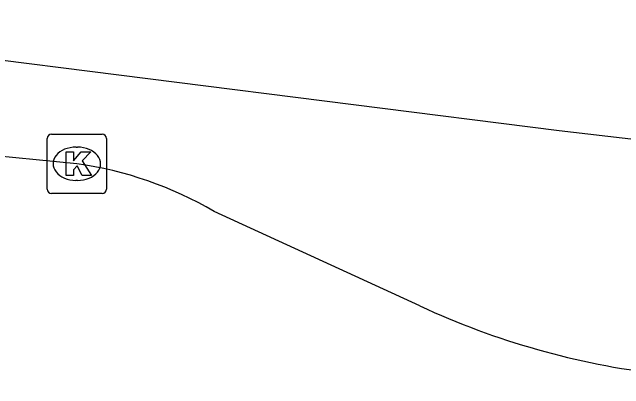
# Model space of a CAD drawing. Extents: x 161243 to 161752, y 384138 to 384885.
# Drawn here: x 161324.15 to 161334.45, y 384666.78 to 384673.12 of the extents above; entities that cross this region are included whole.
import ezdxf

# ---------------------------------------------------------------- set-up
doc = ezdxf.new("R2010")
doc.units = 0
for name, color, linetype in [('IMGEO_Kolk', 7, 'Continuous'), ('IMGEO_Rijbaan_lokaal_gesloten', 7, 'Continuous'), ('IMGEO_Voetpad_open', 7, 'Continuous')]:
    doc.layers.add(name, color=color, linetype=linetype)

msp = doc.modelspace()

# ---------------------------------------------------------------- linework, layer by layer
at = {"layer": 'IMGEO_Kolk'}
for p, q in [((161324.738, 384670.142), (161324.738, 384670.994)), ((161324.813, 384671.068), (161325.665, 384671.068)), ((161325.739, 384670.994), (161325.739, 384670.142)), ((161325.226, 384670.848), (161325.251, 384670.848)), ((161325.249, 384670.288), (161325.224, 384670.288)), ((161325.665, 384670.068), (161324.813, 384670.068))]:
    msp.add_line(p, q, dxfattribs=at)
for points in [[(161324.738, 384670.142), (161324.738, 384670.994)], [(161324.813, 384671.068), (161325.665, 384671.068)], [(161325.739, 384670.994), (161325.739, 384670.142)], [(161325.059, 384670.768), (161325.182, 384670.768), (161325.182, 384670.617), (161325.312, 384670.768), (161325.476, 384670.768), (161325.33, 384670.617), (161325.483, 384670.368), (161325.331, 384670.368), (161325.246, 384670.532), (161325.182, 384670.465), (161325.182, 384670.368), (161325.059, 384670.368), (161325.059, 384670.768)], [(161325.665, 384670.068), (161324.813, 384670.068)]]:
    msp.add_lwpolyline(points, dxfattribs=at)
for centre, start, end in [((161324.815, 384670.992), 91.552, 178.448), ((161324.815, 384670.992), 91.552, 178.448), ((161325.663, 384670.992), 1.552, 88.448), ((161325.663, 384670.992), 1.552, 88.448), ((161324.815, 384670.144), 181.552, 268.448), ((161324.815, 384670.144), 181.552, 268.448), ((161325.663, 384670.144), 271.552, 358.448), ((161325.663, 384670.144), 271.552, 358.448)]:
    msp.add_arc(centre, 0.0765, start, end, dxfattribs=at)
for centre, major_axis, ratio, start_param, end_param in [((161325.225, 384670.568), (-0.387, 0.002), 0.722429, 4.712389, 7.853982), ((161325.25, 384670.568), (-0.39, 0.002), 0.717154, 1.570796, 4.712389)]:
    msp.add_ellipse(centre, major_axis=major_axis, ratio=ratio, start_param=start_param, end_param=end_param, dxfattribs=at)
at = {"layer": 'IMGEO_Rijbaan_lokaal_gesloten'}
for points in [[(161325.239, 384670.568), (161323.862, 384670.704)], [(161331.017, 384668.175), (161327.549, 384669.764)]]:
    msp.add_lwpolyline(points, dxfattribs=at)
for centre, radius, start, end in [((161324.365, 384664.336), 6.293, 59.6033, 82.0156), ((161336.615, 384680.246), 13.306, 245.121, 263.3027)]:
    msp.add_arc(centre, radius, start, end, dxfattribs=at)
at = {"layer": 'IMGEO_Voetpad_open'}
msp.add_lwpolyline([(161370.695, 384666.781), (161333.364, 384671.12), (161322.964, 384672.434), (161316.855, 384673.118)], dxfattribs=at)

doc.saveas('drawing.dxf')
